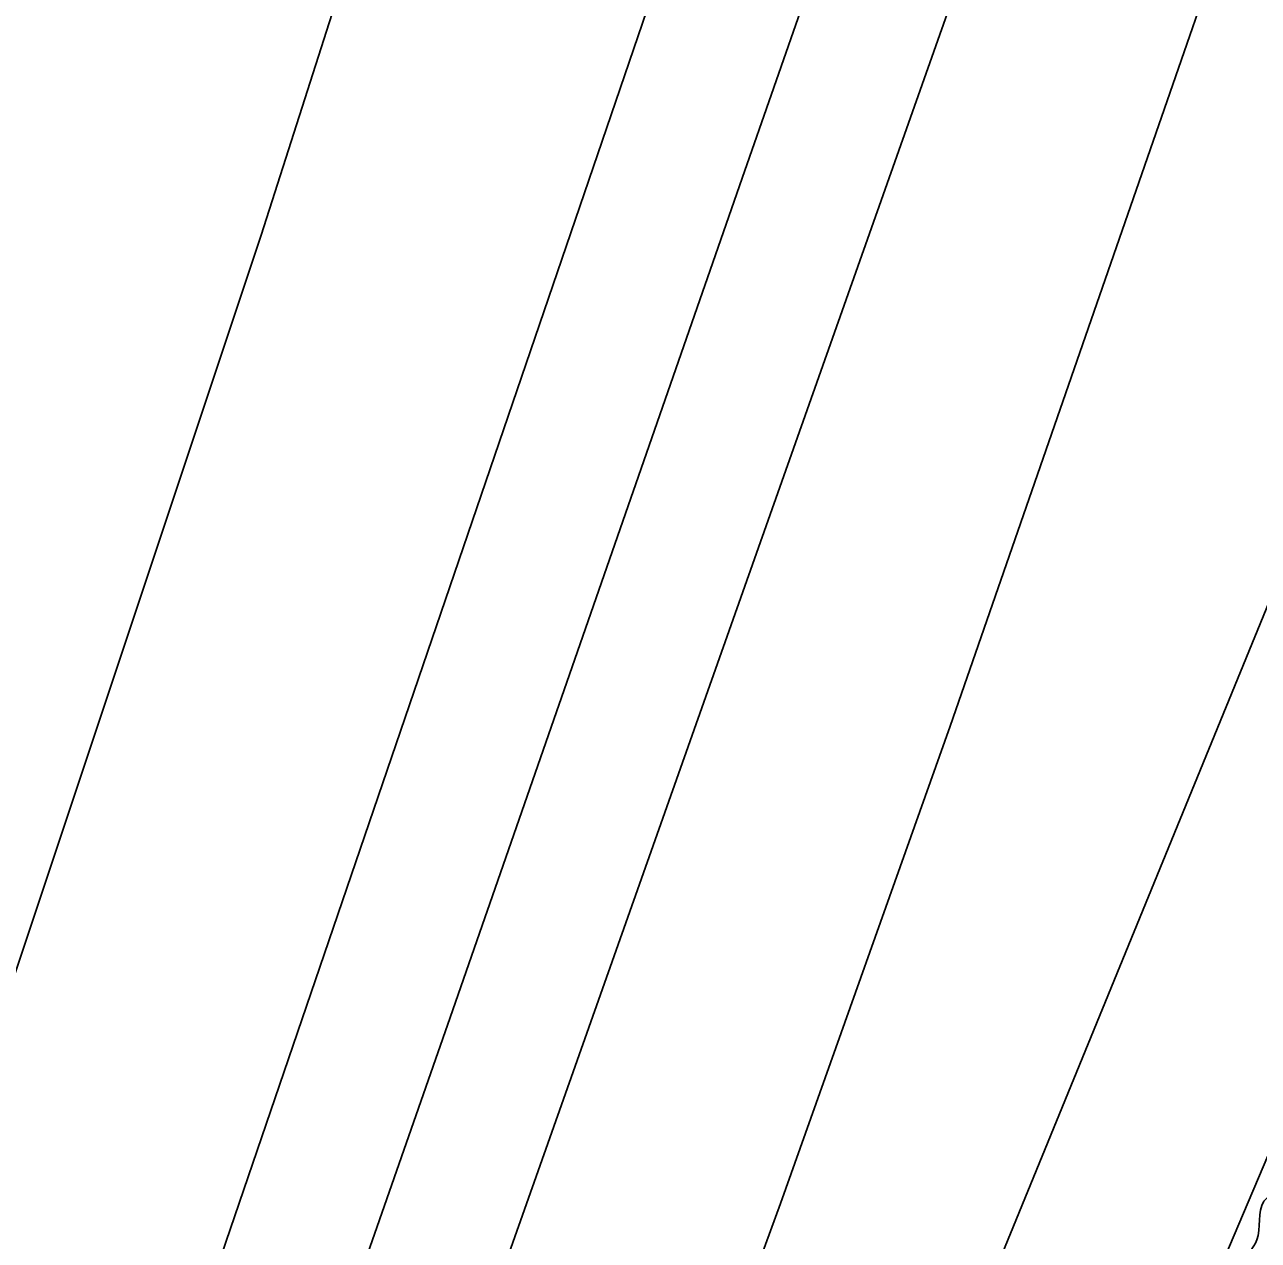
# Model space of a CAD drawing. Extents: x 3271442 to 3309282, y 752266 to 777610.
# Drawn here: x 3295024.6 to 3295135.3, y 773505.7 to 773614.8 of the extents above; entities that cross this region are included whole.
import ezdxf

# ---------------------------------------------------------------- set-up
doc = ezdxf.new("R2010")
doc.units = 0
for name, color, linetype in [('V-RIVR-EDGE', 7, 'Continuous'), ('V-RRAP-RVMT-IDEN', 7, 'Continuous'), ('V-TOPO-DPTH', 7, 'Continuous'), ('V-TOPO-MINR', 7, 'Continuous'), ('V-TOPO-WATR', 7, 'Continuous')]:
    doc.layers.add(name, color=color, linetype=linetype)

msp = doc.modelspace()

# ---------------------------------------------------------------- linework, layer by layer
at = {"layer": 'V-RIVR-EDGE'}
msp.add_spline([(3295098.74, 773449.92), (3295106.65, 773458.12), (3295112.35, 773462.84), (3295115.2, 773466.94), (3295115.84, 773469.46), (3295116.49, 773474.2), (3295115.23, 773477.68), (3295115.24, 773481.47), (3295116.2, 773485.26), (3295119.36, 773488.09), (3295122.21, 773489.03), (3295124.42, 773491.24), (3295125.07, 773495.66), (3295129.18, 773498.49), (3295131.4, 773502.27), (3295135.2, 773505.74), (3295135.84, 773509.21), (3295137.1, 773510.16), (3295139.32, 773511.41), (3295140.27, 773514.89), (3295144.71, 773519.61), (3295147.57, 773526.55), (3295148.54, 773535.08), (3295149.81, 773537.29), (3295152.97, 773540.12), (3295155.18, 773540.12), (3295159.6, 773539.47), (3295161.5, 773540.73), (3295169.75, 773555.87), (3295179.59, 773573.85), (3295187.52, 773590.57), (3295196.43, 773615.19), (3295205.62, 773630.01), (3295213.23, 773639.46), (3295220.51, 773645.76), (3295233.8, 773657.42), (3295240.77, 773665.3), (3295249.01, 773677.28), (3295252.51, 773687.06), (3295257.27, 773694.31), (3295263.6, 773702.83), (3295269.31, 773712.92), (3295275.68, 773731.22), (3295276.65, 773741.33), (3295278.88, 773751.11), (3295278.9, 773758.38), (3295276.72, 773769.12), (3295268.22, 773781.78), (3295255.31, 773797.28), (3295249.33, 773807.41), (3295246.52, 773817.52), (3295246.55, 773829.21), (3295249.77, 773854.15), (3295250.09, 773858.26), (3295253.26, 773862.35), (3295257.1, 773882.24), (3295258.7, 773889.19), (3295261.24, 773897.08), (3295268.53, 773905.59), (3295278.34, 773914.09), (3295291.62, 773919.43), (3295301.41, 773920.98), (3295312.48, 773924.11), (3295324.8, 773928.19), (3295333.03, 773935.75), (3295338.11, 773942.69), (3295340.34, 773951.21), (3295340.36, 773958.47), (3295338.17, 773970.16), (3295332.2, 773982.81), (3295329.7, 773991.03), (3295328.14, 773999.88), (3295328.79, 774009.04), (3295330.09, 774020.72), (3295332.65, 774034.29), (3295332.67, 774042.19), (3295330.48, 774052.3), (3295325.76, 774061.16), (3295315.99, 774069.39), (3295302.75, 774078.59), (3295298.03, 774083.97), (3295293.62, 774090.61), (3295287.95, 774095.68), (3295277.86, 774104.23), (3295269.05, 774116.26), (3295262.76, 774128.91), (3295257.74, 774139.66), (3295256.18, 774149.14), (3295251.14, 774154.83), (3295245.79, 774161.16), (3295245.47, 774162.11), (3295243.61, 774174.43), (3295242.69, 774187.7), (3295240.19, 774196.55), (3295236.11, 774209.2), (3295235.18, 774213.94), (3295235.19, 774219.94), (3295236.15, 774224.67), (3295243.45, 774237.6), (3295247.25, 774242.96), (3295253.28, 774252.11), (3295258.34, 774256.2), (3295261.2, 774261.57), (3295262.8, 774273.25), (3295263.14, 774282.72), (3295260.95, 774289.68), (3295253.39, 774299.17), (3295250.88, 774304.86), (3295248.99, 774307.71), (3295248.36, 774308.03), (3295244.25, 774306.77), (3295242.67, 774307.09), (3295240.47, 774310.26), (3295240.16, 774312.15), (3295241.74, 774314.04), (3295241.43, 774315.94), (3295238.91, 774319.1), (3295233.56, 774325.12), (3295231.36, 774328.91), (3295231.04, 774330.49), (3295233.58, 774332.7), (3295234.21, 774333.33), (3295241.79, 774332.99), (3295243.37, 774333.62), (3295243.69, 774334.89), (3295243.09, 774345.94), (3295241.22, 774358.58), (3295239.96, 774359.53), (3295234.91, 774359.54), (3295231.75, 774362.08), (3295230.81, 774363.34), (3295231.14, 774370.29), (3295228, 774376.3), (3295224.86, 774385.78), (3295221.71, 774385.48), (3295222.98, 774388.95), (3295220.8, 774401.27), (3295217.65, 774407.28), (3295215.45, 774412.34), (3295215.16, 774419.92), (3295212.34, 774428.14), (3295209.2, 774436.04), (3295205.73, 774438.58), (3295205.42, 774441.42), (3295206.38, 774446.16), (3295206.39, 774450.58), (3295204.19, 774455.64), (3295201.36, 774459.43), (3295201.05, 774461.96), (3295199.21, 774485.02), (3295197.36, 774501.14), (3295199.29, 774518.19), (3295199.94, 774523.24), (3295202.79, 774526.39), (3295202.79, 774528.92), (3295198.71, 774539.35), (3295197.14, 774542.2), (3295197.15, 774545.35), (3295199.37, 774549.14), (3295199.38, 774553.25), (3295197.81, 774557.04), (3295197.83, 774563.99), (3295199.41, 774566.19), (3295199.77, 774583.57), (3295201.06, 774593.35), (3295202.04, 774606.62), (3295202.07, 774618.3), (3295201.15, 774629.36), (3295197.07, 774641.06), (3295196.13, 774645.8), (3295194.88, 774649.59), (3295194.89, 774653.06), (3295194.9, 774657.17), (3295194.91, 774660.64), (3295193.98, 774669.17), (3295191.49, 774683.39), (3295186.79, 774699.51), (3295184.26, 774699.52), (3295183.64, 774701.1), (3295180.52, 774718.8), (3295180.24, 774734.59), (3295180.26, 774739.64), (3295179.95, 774743.75), (3295177.12, 774746.91), (3295174.93, 774755.45), (3295172.74, 774766.82), (3295167.43, 774788.31), (3295163.68, 774807.27), (3295159.29, 774819.92), (3295154.27, 774830.99), (3295147.35, 774844.27), (3295144.53, 774851.86), (3295140.45, 774863.24), (3295138.58, 774872.4), (3295135.76, 774883.15), (3295135.49, 774901.78), (3295135.2, 774910), (3295134.58, 774915.37), (3295132.07, 774924.85), (3295131.79, 774939.38), (3295131.22, 774962.44), (3295132.81, 774968.12), (3295133.46, 774972.85), (3295132.86, 774987.07)], degree=3, dxfattribs=at)
at = {"layer": 'V-TOPO-DPTH'}
for points in [[(3295106.4, 773692.16), (3294984.37, 773335.08), (3294980.09, 773322.54), (3294975.83, 773309.99), (3294971.6, 773297.43), (3294967.38, 773284.87), (3294847.92, 772928.31), (3294835.68, 772892.22), (3294823.27, 772856.19), (3294810.6, 772820.25), (3294797.75, 772784.38), (3294773.4, 772717.17), (3294772.58, 772714.95), (3294771.74, 772712.73), (3294770.88, 772710.53), (3294770.01, 772708.33), (3294685.22, 772498.54), (3294656.6, 772428.06), (3294627.84, 772357.63), (3294598.85, 772287.3), (3294569.71, 772217.02), (3294513.9, 772082.99)], [(3295106.4, 773692.16), (3294984.37, 773335.08), (3294980.09, 773322.54), (3294975.83, 773309.99), (3294971.6, 773297.43), (3294967.38, 773284.87), (3294847.92, 772928.31), (3294835.68, 772892.22), (3294823.27, 772856.19), (3294810.6, 772820.25), (3294797.75, 772784.38), (3294773.4, 772717.17), (3294772.58, 772714.95), (3294771.74, 772712.73), (3294770.88, 772710.53), (3294770.01, 772708.33), (3294685.22, 772498.54), (3294656.6, 772428.06), (3294627.84, 772357.63), (3294598.85, 772287.3), (3294569.71, 772217.02), (3294513.9, 772082.99)], [(3294793.39, 772726.14), (3294956.4, 773185.37), (3294963.22, 773204.74), (3294969.98, 773224.14), (3294976.65, 773243.56), (3294983.26, 773263.01), (3294994.98, 773297.77), (3294995.68, 773299.86), (3294996.4, 773301.94), (3294997.12, 773304.02), (3294997.85, 773306.09), (3295013.09, 773349.17), (3295021.45, 773372.78), (3295029.8, 773396.39), (3295038.15, 773420), (3295046.5, 773443.62), (3295131.59, 773684.26)], [(3295131.59, 773684.26), (3295046.5, 773443.62), (3295038.15, 773420), (3295029.8, 773396.39), (3295021.45, 773372.78), (3295013.09, 773349.17), (3294997.85, 773306.09), (3294997.12, 773304.02), (3294996.4, 773301.94), (3294995.68, 773299.86), (3294994.98, 773297.77), (3294983.26, 773263.01), (3294976.65, 773243.56), (3294969.98, 773224.14), (3294963.22, 773204.74), (3294956.4, 773185.37), (3294793.39, 772726.14)], [(3294578.58, 772099.8), (3294623.14, 772212.33), (3294653.9, 772290.58), (3294684.38, 772368.92), (3294714.46, 772447.43), (3294744.27, 772526.04), (3294793.07, 772655.7), (3294800.9, 772676.66), (3294808.68, 772697.64), (3294816.36, 772718.65), (3294823.98, 772739.69), (3294925.57, 773021.83), (3294941.9, 773066.94), (3294958.35, 773112.02), (3294974.97, 773157.03), (3294991.69, 773202), (3294999.44, 773222.7), (3295012.53, 773257.23), (3295025.84, 773291.67), (3295039.46, 773326), (3295053.29, 773360.24), (3295179.74, 773669.18)], [(3294578.58, 772099.8), (3294623.14, 772212.33), (3294653.9, 772290.58), (3294684.38, 772368.92), (3294714.46, 772447.43), (3294744.27, 772526.04), (3294793.07, 772655.7), (3294800.9, 772676.66), (3294808.68, 772697.64), (3294816.36, 772718.65), (3294823.98, 772739.69), (3294925.57, 773021.83), (3294941.9, 773066.94), (3294958.35, 773112.02), (3294974.97, 773157.03), (3294991.69, 773202), (3294999.44, 773222.7), (3295012.53, 773257.23), (3295025.84, 773291.67), (3295039.46, 773326), (3295053.29, 773360.24), (3295179.74, 773669.18)], [(3294502.73, 772118.34), (3294515.77, 772150.62), (3294651.83, 772488.44), (3294667.46, 772527.55), (3294682.96, 772566.7), (3294698.26, 772605.94), (3294713.43, 772645.23), (3294716.95, 772654.41), (3294730.17, 772689.18), (3294743.27, 772723.99), (3294756.2, 772758.87), (3294769.01, 772793.79), (3294777.51, 772817.12), (3294794.37, 772863.78), (3294811.1, 772910.49), (3294827.62, 772957.27), (3294844.01, 773004.1), (3294937.12, 773272.17), (3294945.18, 773295.5), (3294953.18, 773318.85), (3294961.09, 773342.23), (3294968.94, 773365.62), (3295045.79, 773595.93), (3295066.93, 773661.84)], [(3294502.73, 772118.34), (3294515.77, 772150.62), (3294651.83, 772488.44), (3294667.46, 772527.55), (3294682.96, 772566.7), (3294698.26, 772605.94), (3294713.43, 772645.23), (3294716.95, 772654.41), (3294730.17, 772689.18), (3294743.27, 772723.99), (3294756.2, 772758.87), (3294769.01, 772793.79), (3294777.51, 772817.12), (3294794.37, 772863.78), (3294811.1, 772910.49), (3294827.62, 772957.27), (3294844.01, 773004.1), (3294937.12, 773272.17), (3294945.18, 773295.5), (3294953.18, 773318.85), (3294961.09, 773342.23), (3294968.94, 773365.62), (3295045.79, 773595.93), (3295066.93, 773661.84)]]:
    msp.add_lwpolyline(points, dxfattribs=at)
at = {"layer": 'V-TOPO-MINR'}
for points in [[(3294513.9, 772082.99), (3294569.71, 772217.02), (3294598.85, 772287.3), (3294627.84, 772357.63), (3294656.6, 772428.06), (3294685.22, 772498.54), (3294770.01, 772708.33), (3294770.88, 772710.53), (3294771.74, 772712.73), (3294772.58, 772714.95), (3294773.4, 772717.17), (3294797.75, 772784.38), (3294810.6, 772820.25), (3294823.27, 772856.19), (3294835.68, 772892.22), (3294847.92, 772928.31), (3294967.38, 773284.87), (3294971.6, 773297.43), (3294975.83, 773309.99), (3294980.09, 773322.54), (3294984.37, 773335.08), (3295106.4, 773692.16)], [(3294547.62, 772132.72), (3294773.77, 772699.5), (3294775.87, 772704.85), (3294777.94, 772710.2), (3294779.95, 772715.58), (3294781.92, 772720.97), (3294847.85, 772904.08), (3294871.64, 772970.8), (3294895.14, 773037.62), (3294918.21, 773104.59), (3294941, 773171.66), (3294981.23, 773291.35), (3294983.69, 773298.65), (3294986.18, 773305.94), (3294988.68, 773313.22), (3294991.21, 773320.5), (3295062.75, 773525.7), (3295088.99, 773601.05), (3295115.2, 773676.41), (3295119.27, 773688.13)], [(3294793.39, 772726.14), (3294956.4, 773185.37), (3294963.22, 773204.74), (3294969.98, 773224.14), (3294976.65, 773243.56), (3294983.26, 773263.01), (3294994.98, 773297.77), (3294995.68, 773299.86), (3294996.4, 773301.94), (3294997.12, 773304.02), (3294997.85, 773306.09), (3295013.09, 773349.17), (3295021.45, 773372.78), (3295029.8, 773396.39), (3295038.15, 773420), (3295046.5, 773443.62), (3295131.59, 773684.26)], [(3294808, 772732.66), (3294971.52, 773192.15), (3294977.8, 773209.69), (3294984.11, 773227.22), (3294990.49, 773244.72), (3294996.9, 773262.21), (3295003.43, 773279.66), (3295010.05, 773297.07), (3295016.84, 773314.41), (3295023.73, 773331.72), (3295043.81, 773381.54), (3295060.51, 773423.85), (3295076.79, 773466.32), (3295092.43, 773509.01), (3295107.66, 773551.87), (3295151.45, 773678.04)], [(3294600.32, 772109.71), (3294680.72, 772320.39), (3294704.28, 772382.36), (3294727.73, 772444.37), (3294751.03, 772506.45), (3294774.22, 772568.56), (3294800.47, 772639.12), (3294810.43, 772665.99), (3294820.36, 772692.87), (3294830.22, 772719.77), (3294840.05, 772746.69), (3294882.1, 772862.25), (3294908.06, 772933.16), (3294934.19, 773004), (3294960.57, 773074.75), (3294987.14, 773145.43), (3295020.1, 773232.64), (3295030.47, 773259.61), (3295041.04, 773286.49), (3295051.92, 773313.26), (3295063, 773339.94), (3295199.38, 773663.03)], [(3294502.73, 772118.34), (3294515.77, 772150.62), (3294651.83, 772488.44), (3294667.46, 772527.55), (3294682.96, 772566.7), (3294698.26, 772605.94), (3294713.43, 772645.23), (3294716.95, 772654.41), (3294730.17, 772689.18), (3294743.27, 772723.99), (3294756.2, 772758.87), (3294769.01, 772793.79), (3294777.51, 772817.12), (3294794.37, 772863.78), (3294811.1, 772910.49), (3294827.62, 772957.27), (3294844.01, 773004.1), (3294937.12, 773272.17), (3294945.18, 773295.5), (3294953.18, 773318.85), (3294961.09, 773342.23), (3294968.94, 773365.62), (3295045.79, 773595.93), (3295066.93, 773661.84)]]:
    msp.add_lwpolyline(points, dxfattribs=at)
at = {"layer": 'V-TOPO-WATR'}
msp.add_lwpolyline([(3294578.58, 772099.8), (3294623.14, 772212.33), (3294653.9, 772290.58), (3294684.38, 772368.92), (3294714.46, 772447.43), (3294744.27, 772526.04), (3294793.07, 772655.7), (3294800.9, 772676.66), (3294808.68, 772697.64), (3294816.36, 772718.65), (3294823.98, 772739.69), (3294925.57, 773021.83), (3294941.9, 773066.94), (3294958.35, 773112.02), (3294974.97, 773157.03), (3294991.69, 773202), (3294999.44, 773222.7), (3295012.53, 773257.23), (3295025.84, 773291.67), (3295039.46, 773326), (3295053.29, 773360.24), (3295179.74, 773669.18)], dxfattribs=at)

# ---------------------------------------------------------------- texts
at = {"layer": 'V-RRAP-RVMT-IDEN'}
msp.add_text('REVET.', height=100, rotation=78.0453, dxfattribs=at).set_placement((3294943.45, 773477.22))

doc.saveas('drawing.dxf')
